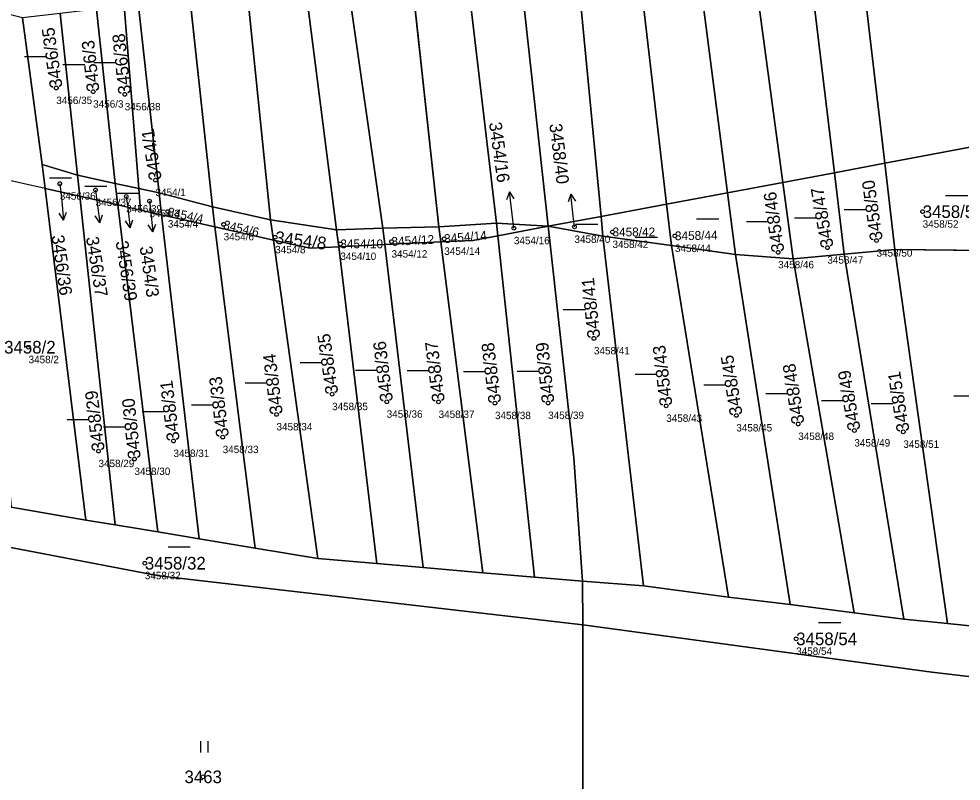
# Model space of a CAD drawing. Extents: x -761174 to -757114, y -1063806 to -1059397.
# Drawn here: x -757809 to -757681.9, y -1060527.3 to -1060424.5 of the extents above; entities that cross this region are included whole.
import ezdxf

# ---------------------------------------------------------------- set-up
doc = ezdxf.new("R2010")
doc.units = 0
for name, color, linetype in [('Definiční body', 7, 'Continuous'), ('Hranice parcel', 7, 'Continuous'), ('Parcelní čísla', 7, 'Continuous'), ('Polygon parcely', 7, 'Continuous'), ('Pop  PČ popisy', 7, 'Continuous'), ('Vnitřní kresba', 7, 'Continuous'), ('Značky kultur', 7, 'Continuous')]:
    doc.layers.add(name, color=color, linetype=linetype)

msp = doc.modelspace()

# ---------------------------------------------------------------- linework, layer by layer
at = {"layer": 'Definiční body'}
for centre in [(-757803.93, -1060433.86), (-757798.96, -1060434.35), (-757794.7, -1060434.71), (-757790.55, -1060446.27), (-757803.46, -1060446.76), (-757798.63, -1060447.61), (-757794.5, -1060448.48), (-757791.36, -1060449.11), (-757788.89, -1060450.51), (-757687.09, -1060450.53), (-757781.36, -1060452.24), (-757742.22, -1060452.76), (-757734.05, -1060452.58), (-757774.41, -1060453.98), (-757728.92, -1060453.27), (-757720.5, -1060453.8), (-757765.62, -1060454.88), (-757758.72, -1060454.56), (-757751.61, -1060454.19), (-757693.31, -1060454.43), (-757706.58, -1060456.01), (-757699.94, -1060455.38), (-757731.42, -1060467.61), (-757807.67, -1060468.8), (-757766.74, -1060475.13), (-757759.37, -1060476.15), (-757752.37, -1060476.18), (-757744.77, -1060476.34), (-757737.6, -1060476.32), (-757721.67, -1060476.71), (-757774.23, -1060477.86), (-757712.22, -1060478), (-757703.87, -1060479.15), (-757696.3, -1060480.03), (-757689.7, -1060480.21), (-757788.13, -1060481.44), (-757781.49, -1060480.92), (-757798.24, -1060482.81), (-757793.39, -1060483.87), (-757791.99, -1060497.92), (-757704.15, -1060508.12), (-757784.14, -1060526.72)]:
    msp.add_circle(centre, 0.25, dxfattribs=at)
at = {"layer": 'Hranice parcel'}
for p, q in [((-757730.47, -1060451.17), (-757738.5, -1060367.37)), ((-757752.33, -1060452.58), (-757760.8, -1060374.75)), ((-757782.88, -1060449.89), (-757790.67, -1060377.55)), ((-757775.03, -1060451.62), (-757782.67, -1060376.8)), ((-757796, -1060446.73), (-757798.52, -1060423.24)), ((-757794.78, -1060422.8), (-757792.79, -1060447.41)), ((-757805.85, -1060444.18), (-757808.51, -1060424.41)), ((-757803.43, -1060423.81), (-757801.08, -1060445.6)), ((-757805.45, -1060447.4), (-757805.85, -1060444.18)), ((-757805.85, -1060444.18), (-757801.08, -1060445.6)), ((-757698.98, -1060445.28), (-757692.21, -1060444.01)), ((-757690.85, -1060455.63), (-757692.21, -1060444.01)), ((-757801.08, -1060445.6), (-757796, -1060446.73)), ((-757800.77, -1060448.46), (-757801.08, -1060445.6)), ((-757705.94, -1060446.58), (-757698.98, -1060445.28)), ((-757697.66, -1060456.25), (-757698.98, -1060445.28)), ((-757799.94, -1060492.11), (-757805.45, -1060447.4)), ((-757805.45, -1060447.4), (-757800.77, -1060448.46)), ((-757795.65, -1060449.61), (-757796, -1060446.73)), ((-757796, -1060446.73), (-757792.79, -1060447.41)), ((-757792.79, -1060447.41), (-757790.07, -1060447.98)), ((-757792.79, -1060447.41), (-757792.56, -1060450.31)), ((-757713.39, -1060447.97), (-757705.94, -1060446.58)), ((-757704.55, -1060456.88), (-757705.94, -1060446.58)), ((-757800.77, -1060448.46), (-757795.65, -1060449.61)), ((-757796.01, -1060492.76), (-757800.77, -1060448.46)), ((-757790.07, -1060447.98), (-757782.88, -1060449.89)), ((-757789.73, -1060450.95), (-757790.07, -1060447.98)), ((-757721.62, -1060449.51), (-757713.39, -1060447.97)), ((-757712.31, -1060456.3), (-757713.39, -1060447.97)), ((-757795.65, -1060449.61), (-757792.56, -1060450.31)), ((-757790.26, -1060493.71), (-757795.65, -1060449.61)), ((-757782.88, -1060449.89), (-757775.03, -1060451.62)), ((-757782.54, -1060452.57), (-757782.88, -1060449.89)), ((-757730.47, -1060451.17), (-757721.62, -1060449.51)), ((-757720.97, -1060455.1), (-757721.62, -1060449.51)), ((-757792.56, -1060450.31), (-757789.73, -1060450.95)), ((-757789.73, -1060450.95), (-757782.54, -1060452.57)), ((-757784.67, -1060494.63), (-757789.73, -1060450.95)), ((-757737.61, -1060452.5), (-757730.47, -1060451.17)), ((-757730.22, -1060453.81), (-757730.47, -1060451.17)), ((-757774.65, -1060454.35), (-757775.03, -1060451.62)), ((-757775.03, -1060451.62), (-757766.12, -1060452.96)), ((-757752.33, -1060452.58), (-757744.57, -1060452.1)), ((-757744.39, -1060453.77), (-757744.57, -1060452.1)), ((-757744.57, -1060452.1), (-757737.61, -1060452.5)), ((-757744.39, -1060453.77), (-757737.61, -1060452.5)), ((-757737.61, -1060452.5), (-757730.22, -1060453.81)), ((-757782.54, -1060452.57), (-757774.65, -1060454.35)), ((-757777.09, -1060495.89), (-757782.54, -1060452.57)), ((-757766.12, -1060452.96), (-757759.9, -1060452.77)), ((-757765.84, -1060455.27), (-757766.12, -1060452.96)), ((-757759.9, -1060452.77), (-757752.33, -1060452.58)), ((-757759.64, -1060454.97), (-757759.9, -1060452.77)), ((-757752.07, -1060454.61), (-757752.33, -1060452.58)), ((-757739.42, -1060499.8), (-757744.39, -1060453.77)), ((-757724.76, -1060500.95), (-757730.22, -1060453.81)), ((-757730.22, -1060453.81), (-757720.97, -1060455.1)), ((-757768.67, -1060497.28), (-757774.65, -1060454.35)), ((-757765.84, -1060455.27), (-757759.64, -1060454.97)), ((-757759.64, -1060454.97), (-757752.07, -1060454.61)), ((-757754.46, -1060498.5), (-757759.64, -1060454.97)), ((-757746.39, -1060499.2), (-757752.07, -1060454.61)), ((-757760.7, -1060497.96), (-757765.84, -1060455.27)), ((-757713.26, -1060502.49), (-757720.97, -1060455.1)), ((-757720.97, -1060455.1), (-757712.31, -1060456.3)), ((-757704.95, -1060503.49), (-757712.31, -1060456.3)), ((-757712.31, -1060456.3), (-757704.55, -1060456.88)), ((-757704.55, -1060456.88), (-757697.66, -1060456.25)), ((-757697.66, -1060456.25), (-757690.85, -1060455.63)), ((-757689.61, -1060505.46), (-757697.66, -1060456.25)), ((-757683.75, -1060506.06), (-757690.85, -1060455.63)), ((-757690.85, -1060455.63), (-757674.28, -1060455.82)), ((-757696.32, -1060504.6), (-757704.55, -1060456.88)), ((-757810.01, -1060490.37), (-757799.94, -1060492.11)), ((-757799.94, -1060492.11), (-757796.01, -1060492.76)), ((-757796.01, -1060492.76), (-757790.26, -1060493.71)), ((-757790.26, -1060493.71), (-757784.67, -1060494.63)), ((-757777.09, -1060495.89), (-757784.67, -1060494.63)), ((-757768.67, -1060497.28), (-757777.09, -1060495.89)), ((-757760.7, -1060497.96), (-757768.67, -1060497.28)), ((-757754.46, -1060498.5), (-757760.7, -1060497.96)), ((-757746.39, -1060499.2), (-757754.46, -1060498.5)), ((-757739.42, -1060499.8), (-757746.39, -1060499.2)), ((-757732.95, -1060500.35), (-757739.42, -1060499.8)), ((-757732.92, -1060506.25), (-757732.95, -1060500.35)), ((-757732.95, -1060500.35), (-757724.76, -1060500.95)), ((-757724.76, -1060500.95), (-757713.26, -1060502.49)), ((-757713.26, -1060502.49), (-757704.95, -1060503.49)), ((-757704.95, -1060503.49), (-757696.32, -1060504.6)), ((-757696.32, -1060504.6), (-757689.61, -1060505.46)), ((-757689.61, -1060505.46), (-757683.75, -1060506.06)), ((-757732.91, -1060557.05), (-757732.92, -1060506.25)), ((-757683.75, -1060506.06), (-757666.33, -1060507.84))]:
    msp.add_line(p, q, dxfattribs=at)
for points in [[(-757705.94, -1060446.58), (-757712.69, -1060396.5), (-757716.3, -1060375.24), (-757721.56, -1060291.25), (-757721.87, -1060281.27)], [(-757713.39, -1060447.97), (-757721.83, -1060382.82), (-757728.64, -1060302.38), (-757728.96, -1060290.18)], [(-757698.98, -1060445.28), (-757707.34, -1060375.99), (-757712.71, -1060306.33), (-757713.25, -1060290.88)], [(-757692.21, -1060444.01), (-757699.47, -1060382.14), (-757706.97, -1060291.07)], [(-757721.62, -1060449.51), (-757727.69, -1060397.15), (-757735.31, -1060303.4)], [(-757737.61, -1060452.5), (-757743.78, -1060395.89), (-757746.22, -1060370.44)], [(-757744.57, -1060452.1), (-757750.48, -1060401.78), (-757753.42, -1060373.3)], [(-757766.12, -1060452.96), (-757773.19, -1060397.72), (-757775.5, -1060376.13)], [(-757759.9, -1060452.77), (-757764.78, -1060418.45), (-757767.58, -1060386.59), (-757768.61, -1060375.49)], [(-757790.07, -1060447.98), (-757794.99, -1060403.3), (-757796.92, -1060384.04)], [(-757692.21, -1060444.01), (-757679.01, -1060441.54), (-757678.2, -1060438.53), (-757676.14, -1060437.51)], [(-757732.95, -1060500.35), (-757734.14, -1060483.71), (-757737.61, -1060452.5)], [(-757752.07, -1060454.61), (-757747.76, -1060454.4), (-757744.39, -1060453.77)], [(-757774.65, -1060454.35), (-757769.7, -1060455.46), (-757765.84, -1060455.27)], [(-757603.42, -1060474.44), (-757637.18, -1060509.26), (-757663.23, -1060515.25), (-757685.86, -1060512.63), (-757732.92, -1060506.25)], [(-757732.92, -1060506.25), (-757790.11, -1060499.62), (-757820.23, -1060493.87)]]:
    msp.add_lwpolyline(points, dxfattribs=at)
at = {"layer": 'Polygon parcely'}
for points in [[(-757721.87, -1060281.27), (-757721.56, -1060291.25), (-757716.3, -1060375.24), (-757712.69, -1060396.5), (-757705.94, -1060446.58), (-757698.98, -1060445.28), (-757707.34, -1060375.99), (-757712.71, -1060306.33), (-757713.25, -1060290.88), (-757714.3, -1060271.75)], [(-757728.96, -1060290.18), (-757728.64, -1060302.38), (-757721.83, -1060382.82), (-757713.39, -1060447.97), (-757705.94, -1060446.58), (-757712.69, -1060396.5), (-757716.3, -1060375.24), (-757721.56, -1060291.25), (-757721.87, -1060281.27)], [(-757728.64, -1060302.38), (-757728.96, -1060290.18), (-757731, -1060292.75), (-757735.31, -1060303.4), (-757727.69, -1060397.15), (-757721.62, -1060449.51), (-757713.39, -1060447.97), (-757721.83, -1060382.82)], [(-757692.21, -1060444.01), (-757699.47, -1060382.14), (-757706.97, -1060291.07), (-757713.25, -1060290.88), (-757712.71, -1060306.33), (-757707.34, -1060375.99), (-757698.98, -1060445.28)], [(-757692.69, -1060291.43), (-757701.94, -1060291.45), (-757706.97, -1060291.07), (-757699.47, -1060382.14), (-757692.21, -1060444.01), (-757679.01, -1060441.54), (-757678.2, -1060438.53), (-757676.14, -1060437.51), (-757678.4, -1060415.29), (-757685.23, -1060348.11), (-757689.92, -1060291.76)], [(-757737.32, -1060366.9), (-757738.5, -1060367.37), (-757730.47, -1060451.17), (-757721.62, -1060449.51), (-757727.69, -1060397.15), (-757735.31, -1060303.4)], [(-757730.47, -1060451.17), (-757738.5, -1060367.37), (-757746.22, -1060370.44), (-757743.78, -1060395.89), (-757737.61, -1060452.5)], [(-757737.61, -1060452.5), (-757743.78, -1060395.89), (-757746.22, -1060370.44), (-757753.42, -1060373.3), (-757750.48, -1060401.78), (-757744.57, -1060452.1)], [(-757744.57, -1060452.1), (-757750.48, -1060401.78), (-757753.42, -1060373.3), (-757755.93, -1060374.3), (-757760.8, -1060374.75), (-757752.33, -1060452.58)], [(-757752.33, -1060452.58), (-757760.8, -1060374.75), (-757768.61, -1060375.49), (-757767.58, -1060386.59), (-757764.78, -1060418.45), (-757759.9, -1060452.77)], [(-757766.12, -1060452.96), (-757773.19, -1060397.72), (-757775.5, -1060376.13), (-757782.67, -1060376.8), (-757775.03, -1060451.62)], [(-757775.5, -1060376.13), (-757773.19, -1060397.72), (-757766.12, -1060452.96), (-757759.9, -1060452.77), (-757764.78, -1060418.45), (-757767.58, -1060386.59), (-757768.61, -1060375.49)], [(-757782.88, -1060449.89), (-757790.67, -1060377.55), (-757794.12, -1060377.87), (-757796.92, -1060384.04), (-757794.99, -1060403.3), (-757790.07, -1060447.98)], [(-757775.03, -1060451.62), (-757782.67, -1060376.8), (-757790.67, -1060377.55), (-757782.88, -1060449.89)], [(-757790.07, -1060447.98), (-757794.99, -1060403.3), (-757796.92, -1060384.04), (-757797.76, -1060385.91), (-757794.78, -1060422.8), (-757792.79, -1060447.41)], [(-757814.01, -1060445.47), (-757810.01, -1060490.37), (-757799.94, -1060492.11), (-757805.45, -1060447.4), (-757805.85, -1060444.18), (-757808.51, -1060424.41), (-757816.91, -1060422.34), (-757814.31, -1060442.03)], [(-757801.08, -1060445.6), (-757796, -1060446.73), (-757798.52, -1060423.24), (-757803.43, -1060423.81)], [(-757792.79, -1060447.41), (-757794.78, -1060422.8), (-757798.52, -1060423.24), (-757796, -1060446.73)], [(-757805.85, -1060444.18), (-757801.08, -1060445.6), (-757803.43, -1060423.81), (-757808.51, -1060424.41)], [(-757674.28, -1060455.82), (-757676.14, -1060437.51), (-757678.2, -1060438.53), (-757679.01, -1060441.54), (-757692.21, -1060444.01), (-757690.85, -1060455.63)], [(-757805.45, -1060447.4), (-757800.77, -1060448.46), (-757801.08, -1060445.6), (-757805.85, -1060444.18)], [(-757690.85, -1060455.63), (-757692.21, -1060444.01), (-757698.98, -1060445.28), (-757697.66, -1060456.25)], [(-757800.77, -1060448.46), (-757795.65, -1060449.61), (-757796, -1060446.73), (-757801.08, -1060445.6)], [(-757697.66, -1060456.25), (-757698.98, -1060445.28), (-757705.94, -1060446.58), (-757704.55, -1060456.88)], [(-757800.77, -1060448.46), (-757805.45, -1060447.4), (-757799.94, -1060492.11), (-757796.01, -1060492.76)], [(-757795.65, -1060449.61), (-757792.56, -1060450.31), (-757792.79, -1060447.41), (-757796, -1060446.73)], [(-757790.07, -1060447.98), (-757792.79, -1060447.41), (-757792.56, -1060450.31), (-757789.73, -1060450.95)], [(-757704.55, -1060456.88), (-757705.94, -1060446.58), (-757713.39, -1060447.97), (-757712.31, -1060456.3)], [(-757790.26, -1060493.71), (-757795.65, -1060449.61), (-757800.77, -1060448.46), (-757796.01, -1060492.76)], [(-757782.88, -1060449.89), (-757790.07, -1060447.98), (-757789.73, -1060450.95), (-757782.54, -1060452.57)], [(-757712.31, -1060456.3), (-757713.39, -1060447.97), (-757721.62, -1060449.51), (-757720.97, -1060455.1)], [(-757784.67, -1060494.63), (-757789.73, -1060450.95), (-757792.56, -1060450.31), (-757795.65, -1060449.61), (-757790.26, -1060493.71)], [(-757774.65, -1060454.35), (-757775.03, -1060451.62), (-757782.88, -1060449.89), (-757782.54, -1060452.57)], [(-757720.97, -1060455.1), (-757721.62, -1060449.51), (-757730.47, -1060451.17), (-757730.22, -1060453.81)], [(-757777.09, -1060495.89), (-757782.54, -1060452.57), (-757789.73, -1060450.95), (-757784.67, -1060494.63)], [(-757730.22, -1060453.81), (-757730.47, -1060451.17), (-757737.61, -1060452.5)], [(-757766.12, -1060452.96), (-757775.03, -1060451.62), (-757774.65, -1060454.35), (-757769.7, -1060455.46), (-757765.84, -1060455.27)], [(-757744.39, -1060453.77), (-757744.57, -1060452.1), (-757752.33, -1060452.58), (-757752.07, -1060454.61), (-757747.76, -1060454.4)], [(-757737.61, -1060452.5), (-757744.57, -1060452.1), (-757744.39, -1060453.77)], [(-757732.95, -1060500.35), (-757734.14, -1060483.71), (-757737.61, -1060452.5), (-757744.39, -1060453.77), (-757739.42, -1060499.8)], [(-757724.76, -1060500.95), (-757730.22, -1060453.81), (-757737.61, -1060452.5), (-757734.14, -1060483.71), (-757732.95, -1060500.35)], [(-757768.67, -1060497.28), (-757774.65, -1060454.35), (-757782.54, -1060452.57), (-757777.09, -1060495.89)], [(-757759.9, -1060452.77), (-757766.12, -1060452.96), (-757765.84, -1060455.27), (-757759.64, -1060454.97)], [(-757752.33, -1060452.58), (-757759.9, -1060452.77), (-757759.64, -1060454.97), (-757752.07, -1060454.61)], [(-757739.42, -1060499.8), (-757744.39, -1060453.77), (-757747.76, -1060454.4), (-757752.07, -1060454.61), (-757746.39, -1060499.2)], [(-757713.26, -1060502.49), (-757720.97, -1060455.1), (-757730.22, -1060453.81), (-757724.76, -1060500.95)], [(-757760.7, -1060497.96), (-757765.84, -1060455.27), (-757769.7, -1060455.46), (-757774.65, -1060454.35), (-757768.67, -1060497.28)], [(-757754.46, -1060498.5), (-757759.64, -1060454.97), (-757765.84, -1060455.27), (-757760.7, -1060497.96)], [(-757746.39, -1060499.2), (-757752.07, -1060454.61), (-757759.64, -1060454.97), (-757754.46, -1060498.5)], [(-757704.95, -1060503.49), (-757712.31, -1060456.3), (-757720.97, -1060455.1), (-757713.26, -1060502.49)], [(-757696.32, -1060504.6), (-757704.55, -1060456.88), (-757712.31, -1060456.3), (-757704.95, -1060503.49)], [(-757689.61, -1060505.46), (-757697.66, -1060456.25), (-757704.55, -1060456.88), (-757696.32, -1060504.6)], [(-757683.75, -1060506.06), (-757690.85, -1060455.63), (-757697.66, -1060456.25), (-757689.61, -1060505.46)], [(-757674, -1060464.45), (-757674.28, -1060455.82), (-757690.85, -1060455.63), (-757683.75, -1060506.06), (-757666.33, -1060507.84)], [(-757732.91, -1060557.05), (-757733, -1060560.41), (-757733.5, -1060578.4), (-757701.52, -1060564.75), (-757682.06, -1060558.01), (-757646.76, -1060536.33), (-757606.78, -1060501.95), (-757601.42, -1060487.55), (-757603.42, -1060474.44), (-757637.18, -1060509.26), (-757663.23, -1060515.25), (-757685.86, -1060512.63), (-757732.92, -1060506.25)], [(-757658.67, -1060508.62), (-757666.33, -1060507.84), (-757683.75, -1060506.06), (-757689.61, -1060505.46), (-757696.32, -1060504.6), (-757704.95, -1060503.49), (-757713.26, -1060502.49), (-757724.76, -1060500.95), (-757732.95, -1060500.35), (-757732.92, -1060506.25), (-757685.86, -1060512.63), (-757663.23, -1060515.25), (-757637.18, -1060509.26), (-757603.42, -1060474.44), (-757626.32, -1060490.65), (-757652.95, -1060505.44)], [(-757777.09, -1060495.89), (-757784.67, -1060494.63), (-757790.26, -1060493.71), (-757796.01, -1060492.76), (-757799.94, -1060492.11), (-757810.01, -1060490.37), (-757815.91, -1060489.21), (-757818.83, -1060488.64), (-757820.23, -1060493.87), (-757790.11, -1060499.62), (-757732.92, -1060506.25), (-757732.95, -1060500.35), (-757739.42, -1060499.8), (-757746.39, -1060499.2), (-757754.46, -1060498.5), (-757760.7, -1060497.96), (-757768.67, -1060497.28)], [(-757732.91, -1060557.05), (-757732.92, -1060506.25), (-757790.11, -1060499.62), (-757820.23, -1060493.87), (-757829.62, -1060532.19), (-757826.77, -1060533.71), (-757809.08, -1060543.19), (-757793.19, -1060551.66), (-757757.64, -1060556.03)]]:
    msp.add_lwpolyline(points, close=True, dxfattribs=at)
at = {"layer": 'Pop  PČ popisy'}
for p, q in [((-757803.46, -1060446.76), (-757803.25, -1060448.67)), ((-757803.25, -1060448.67), (-757802.94, -1060451.66)), ((-757798.63, -1060447.61), (-757798.45, -1060449.05)), ((-757794.5, -1060448.48), (-757794.34, -1060449.71)), ((-757742.83, -1060447.87), (-757743.2, -1060448.93)), ((-757742.46, -1060450.85), (-757742.83, -1060447.87)), ((-757742.83, -1060447.87), (-757742.21, -1060448.8)), ((-757734.52, -1060448.16), (-757734.92, -1060449.2)), ((-757734.21, -1060451.14), (-757734.52, -1060448.16)), ((-757734.52, -1060448.16), (-757733.92, -1060449.1)), ((-757798.45, -1060449.05), (-757798.08, -1060452.03)), ((-757794.34, -1060449.71), (-757793.97, -1060452.69)), ((-757791.36, -1060449.11), (-757791.23, -1060450.28)), ((-757802.94, -1060451.66), (-757803.54, -1060450.71)), ((-757802.94, -1060451.66), (-757802.54, -1060450.61)), ((-757798.08, -1060452.03), (-757798.7, -1060451.1)), ((-757798.08, -1060452.03), (-757797.71, -1060450.97)), ((-757791.23, -1060450.28), (-757790.92, -1060453.27)), ((-757742.22, -1060452.76), (-757742.46, -1060450.85)), ((-757734.05, -1060452.58), (-757734.21, -1060451.14)), ((-757793.97, -1060452.69), (-757794.59, -1060451.76)), ((-757793.97, -1060452.69), (-757793.6, -1060451.63)), ((-757790.92, -1060453.27), (-757791.52, -1060452.32)), ((-757790.92, -1060453.27), (-757790.52, -1060452.22))]:
    msp.add_line(p, q, dxfattribs=at)
at = {"layer": 'Vnitřní kresba'}
msp.add_line((-757805.45, -1060447.4), (-757814.01, -1060445.47), dxfattribs=at)
at = {"layer": 'Značky kultur'}
for p, q in [((-757808.22, -1060429.61), (-757805.22, -1060429.61)), ((-757803.07, -1060430.68), (-757800.07, -1060430.68)), ((-757798.87, -1060430.41), (-757795.87, -1060430.41)), ((-757804.86, -1060445.98), (-757801.86, -1060445.98)), ((-757800.1, -1060447.1), (-757797.1, -1060447.1)), ((-757795.76, -1060448.04), (-757792.76, -1060448.04)), ((-757684, -1060448.33), (-757681, -1060448.33)), ((-757697.66, -1060450.25), (-757694.66, -1060450.25)), ((-757733.89, -1060452.21), (-757730.89, -1060452.21)), ((-757717.57, -1060451.49), (-757714.57, -1060451.49)), ((-757710.86, -1060451.86), (-757707.86, -1060451.86)), ((-757704.37, -1060451.37), (-757701.37, -1060451.37)), ((-757725.87, -1060453.97), (-757722.87, -1060453.97)), ((-757735.57, -1060463.7), (-757732.57, -1060463.7)), ((-757771.06, -1060470.87), (-757768.06, -1060470.87)), ((-757763.6, -1060471.88), (-757760.6, -1060471.88)), ((-757756.59, -1060471.94), (-757753.59, -1060471.94)), ((-757749.03, -1060472.06), (-757746.03, -1060472.06)), ((-757741.78, -1060472.02), (-757738.78, -1060472.02)), ((-757725.88, -1060472.43), (-757722.88, -1060472.43)), ((-757778.48, -1060473.61), (-757775.48, -1060473.61)), ((-757716.62, -1060473.88), (-757713.62, -1060473.88)), ((-757708.24, -1060475.03), (-757705.24, -1060475.03)), ((-757682.88, -1060475.36), (-757679.88, -1060475.36)), ((-757785.71, -1060476.56), (-757782.71, -1060476.56)), ((-757700.73, -1060475.98), (-757697.73, -1060475.98)), ((-757694.05, -1060476.4), (-757691.05, -1060476.4)), ((-757792.33, -1060477.48), (-757789.33, -1060477.48)), ((-757802.48, -1060478.56), (-757799.48, -1060478.56)), ((-757797.57, -1060479.54), (-757794.57, -1060479.54)), ((-757788.86, -1060495.72), (-757785.86, -1060495.72)), ((-757701.12, -1060505.92), (-757698.12, -1060505.92)), ((-757784.45, -1060523.43), (-757784.45, -1060521.93)), ((-757783.45, -1060523.43), (-757783.45, -1060521.93))]:
    msp.add_line(p, q, dxfattribs=at)

# ---------------------------------------------------------------- texts
at = {"layer": 'Definiční body'}
for s, p in [('3456/35', (-757803.93, -1060436.02)), ('3456/3', (-757798.96, -1060436.51)), ('3456/38', (-757794.7, -1060436.87)), ('3454/1', (-757790.55, -1060448.43)), ('3456/36', (-757803.46, -1060448.92)), ('3456/37', (-757798.63, -1060449.77)), ('3456/39', (-757794.5, -1060450.64)), ('3454/3', (-757791.36, -1060451.27)), ('3454/4', (-757788.89, -1060452.67)), ('3458/52', (-757687.09, -1060452.69)), ('3454/6', (-757781.36, -1060454.4)), ('3458/40', (-757734.05, -1060454.74)), ('3454/8', (-757774.41, -1060456.14)), ('3454/16', (-757742.22, -1060454.92)), ('3458/42', (-757728.92, -1060455.43)), ('3458/44', (-757720.5, -1060455.96)), ('3454/10', (-757765.62, -1060457.04)), ('3454/12', (-757758.72, -1060456.72)), ('3454/14', (-757751.61, -1060456.35)), ('3458/50', (-757693.31, -1060456.59)), ('3458/46', (-757706.58, -1060458.17)), ('3458/47', (-757699.94, -1060457.54)), ('3458/41', (-757731.42, -1060469.77)), ('3458/2', (-757807.67, -1060470.96)), ('3458/35', (-757766.74, -1060477.29)), ('3458/36', (-757759.37, -1060478.31)), ('3458/37', (-757752.37, -1060478.34)), ('3458/38', (-757744.77, -1060478.5)), ('3458/39', (-757737.6, -1060478.48)), ('3458/43', (-757721.67, -1060478.87)), ('3458/34', (-757774.23, -1060480.02)), ('3458/45', (-757712.22, -1060480.16)), ('3458/48', (-757703.87, -1060481.31)), ('3458/49', (-757696.3, -1060482.19)), ('3458/51', (-757689.7, -1060482.37)), ('3458/31', (-757788.13, -1060483.6)), ('3458/33', (-757781.49, -1060483.08)), ('3458/29', (-757798.24, -1060484.97)), ('3458/30', (-757793.39, -1060486.03)), ('3458/32', (-757791.99, -1060500.08)), ('3458/54', (-757704.15, -1060510.28))]:
    msp.add_text(s, height=1, dxfattribs=at).set_placement(p)
at = {"layer": 'Parcelní čísla'}
for s, height, rotation, p in [('3456/35', 1.7, 98, (-757803.09, -1060433.74)), ('3456/38', 1.7, 96, (-757793.85, -1060434.62)), ('3456/3', 1.7, 96, (-757798.11, -1060434.26)), ('3454/16', 1.7, 278, (-757745.58, -1060438.56)), ('3454/1', 1.7, 99, (-757789.71, -1060446.14)), ('3458/40', 1.7, 277, (-757737.44, -1060438.74)), ('3458/50', 1.7, 98, (-757692.47, -1060454.31)), ('3458/46', 1.7, 98, (-757705.74, -1060455.89)), ('3458/47', 1.7, 100, (-757699.1, -1060455.23)), ('3454/4', 1.19, 348, (-757789.01, -1060451.09)), ('3454/6', 1.19, 347, (-757781.49, -1060452.82)), ('3456/36', 1.7, 278, (-757804.58, -1060453.78)), ('3454/8', 1.7, 353, (-757774.51, -1060454.82)), ('3454/12', 1.19, 3, (-757758.69, -1060455.15)), ('3454/14', 1.19, 5, (-757751.56, -1060454.78)), ('3458/44', 1.19, 1, (-757720.49, -1060454.39)), ('3456/37', 1.7, 279, (-757799.93, -1060454.01)), ('3456/39', 1.7, 279, (-757795.94, -1060454.58)), ('3454/3', 1.7, 278, (-757792.69, -1060455.28)), ('3458/41', 1.7, 96, (-757730.57, -1060467.52)), ('3458/35', 1.7, 98, (-757765.9, -1060475.01)), ('3458/36', 1.7, 97, (-757758.53, -1060476.05)), ('3458/37', 1.7, 97, (-757751.53, -1060476.08)), ('3458/38', 1.7, 97, (-757743.93, -1060476.24)), ('3458/39', 1.7, 96, (-757736.75, -1060476.23)), ('3458/43', 1.7, 97, (-757720.83, -1060476.61)), ('3458/34', 1.7, 97, (-757773.39, -1060477.76)), ('3458/45', 1.7, 99, (-757711.38, -1060477.87)), ('3458/48', 1.7, 99, (-757703.03, -1060479.02)), ('3458/33', 1.7, 97, (-757780.65, -1060480.82)), ('3458/49', 1.7, 100, (-757695.46, -1060479.88)), ('3458/51', 1.7, 99, (-757688.86, -1060480.08)), ('3458/31', 1.7, 97, (-757787.29, -1060481.34)), ('3458/29', 1.7, 97, (-757797.4, -1060482.71)), ('3458/30', 1.7, 96, (-757792.54, -1060483.78))]:
    msp.add_text(s, height=height, rotation=rotation, dxfattribs=at).set_placement(p)
for s, height, p in [('3458/52', 1.7, (-757687.09, -1060451.38)), ('3458/42', 1.19, (-757728.92, -1060453.86)), ('3454/10', 1.19, (-757765.62, -1060455.47)), ('3458/2', 1.7, (-757810.97, -1060469.65)), ('3458/32', 1.7, (-757791.99, -1060498.77)), ('3458/54', 1.7, (-757704.15, -1060508.97)), ('3463', 1.7, (-757786.65, -1060527.57))]:
    msp.add_text(s, height=height, dxfattribs=at).set_placement(p)

doc.saveas('drawing.dxf')
